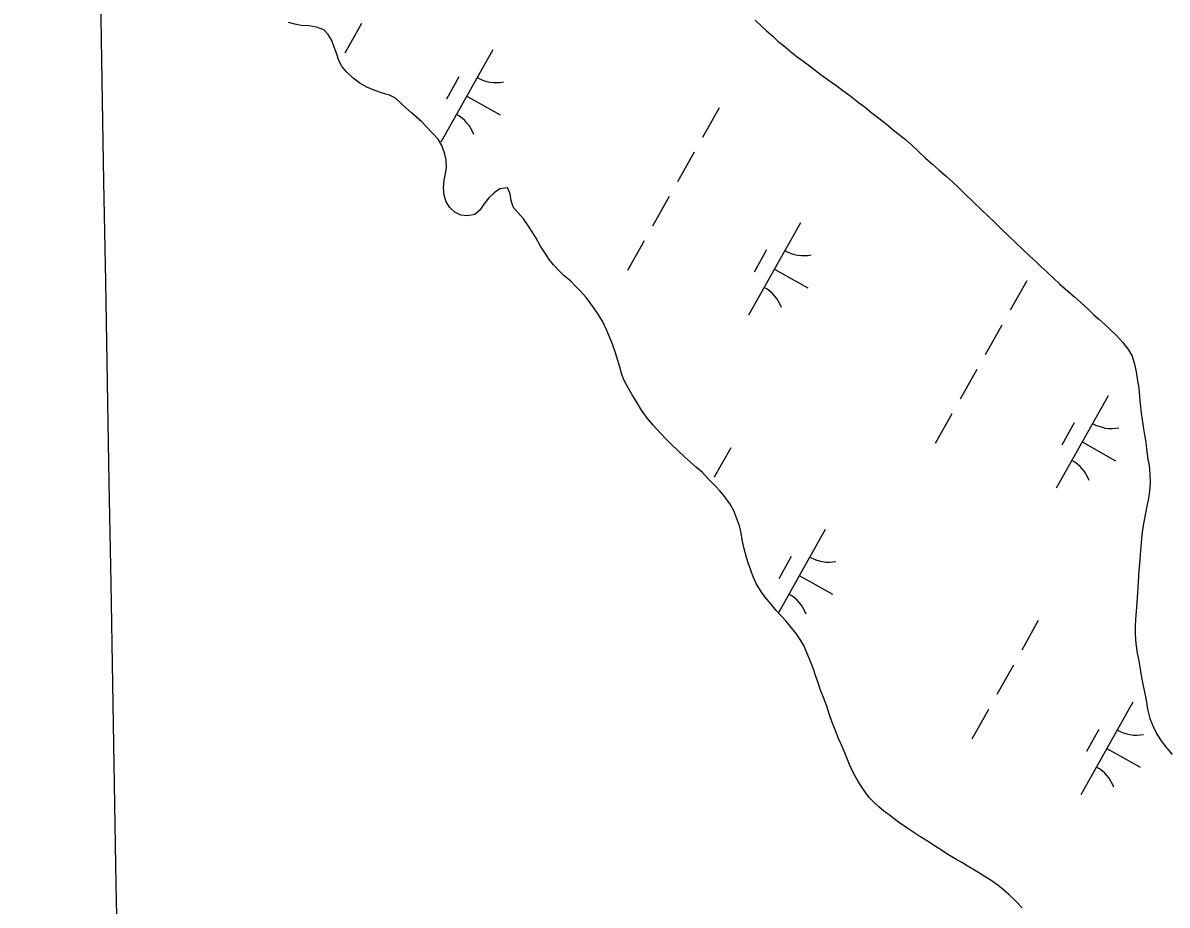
# Model space of a CAD drawing. Extents: x 3913936 to 3933962, y 195330 to 217741.
# Drawn here: x 3925275 to 3925814, y 200050 to 200466 of the extents above; entities that cross this region are included whole.
import ezdxf

# ---------------------------------------------------------------- set-up
doc = ezdxf.new("R2010")
doc.units = 0
for name, color, linetype in [('V-GRID-MAJR', 7, 'Continuous'), ('V-TOPO-SHOR', 7, 'Continuous'), ('V-WETL-SWMP', 7, 'Continuous')]:
    doc.layers.add(name, color=color, linetype=linetype)

msp = doc.modelspace()

# ---------------------------------------------------------------- linework, layer by layer
at = {"layer": 'V-GRID-MAJR'}
msp.add_spline([(3925365.98, 197364.03), (3925326.04, 199633.54), (3925219.37, 205693.59), (3925112.71, 211753.63), (3925058.21, 214849.94)], degree=3, dxfattribs=at)
at = {"layer": 'V-TOPO-SHOR'}
for points in [[(3925473.19, 200404.57), (3925472.02, 200408.06), (3925470.2, 200411.03), (3925467.47, 200414), (3925464.62, 200416.97), (3925462.54, 200419.17), (3925459.94, 200421.36), (3925457.6, 200423.42), (3925455.01, 200425.74), (3925452.67, 200427.94), (3925450.08, 200430.26), (3925447.23, 200431.68), (3925443.98, 200432.58), (3925440.36, 200433.86), (3925436.6, 200435.4), (3925433.36, 200437.34), (3925430.11, 200439.66), (3925427.13, 200442.5), (3925425.05, 200445.08), (3925423.49, 200448.06), (3925422.31, 200451.42), (3925421.27, 200454.39), (3925420.1, 200457.49), (3925418.41, 200460.34), (3925416.33, 200462.54), (3925412.83, 200463.69), (3925409.2, 200464.33), (3925405.71, 200464.45), (3925402.73, 200465.08), (3925399.75, 200465.98)], [(3925619.57, 200467.11), (3925622.55, 200464.15), (3925625.02, 200462.08), (3925627.88, 200459.5), (3925630.34, 200457.18), (3925633.71, 200454.47)], [(3925633.71, 200454.47), (3925636.31, 200452.27), (3925639.42, 200449.82), (3925642.67, 200447.37), (3925646.43, 200444.53), (3925650.71, 200441.31), (3925654.73, 200438.47), (3925658.1, 200436.02), (3925660.96, 200433.96), (3925664.2, 200431.51), (3925668.23, 200428.41), (3925671.6, 200425.96), (3925674.84, 200423.25), (3925677.96, 200420.93), (3925681.33, 200418.22), (3925683.79, 200416.16), (3925687.04, 200413.45), (3925690.41, 200410.74), (3925693.4, 200408.16), (3925696.38, 200405.32), (3925699.76, 200402.22), (3925703.39, 200398.99), (3925706.24, 200396.54), (3925709.62, 200393.57), (3925712.73, 200390.74), (3925715.59, 200388.02), (3925718.71, 200384.92), (3925722.08, 200381.7), (3925726.36, 200377.7), (3925729.35, 200374.86), (3925732.72, 200371.5), (3925736.23, 200368.14), (3925738.44, 200366.08), (3925742.2, 200362.46), (3925745.71, 200358.98), (3925749.08, 200355.88), (3925752.2, 200353.04), (3925754.4, 200350.85), (3925757.26, 200348.27), (3925760.24, 200345.43), (3925763.23, 200342.71), (3925766.99, 200339.36), (3925770.11, 200336.65), (3925773.09, 200334.07), (3925776.73, 200330.71), (3925779.06, 200328.39), (3925781.66, 200326.2), (3925784.25, 200323.74), (3925786.98, 200321.29), (3925789.96, 200318.45), (3925792.82, 200315.35), (3925795.55, 200311.74), (3925797.24, 200308.76), (3925798.42, 200304.88), (3925799.2, 200301.26), (3925799.86, 200297.12), (3925800.39, 200293.62), (3925800.79, 200289.74), (3925801.06, 200286.25), (3925801.59, 200281.85), (3925801.99, 200278.74), (3925802.51, 200275.38), (3925803.17, 200271.62), (3925803.7, 200268.26), (3925804.1, 200265.02)], [(3925602.97, 200245.3), (3925600.89, 200247.5), (3925597.38, 200251.11), (3925594.79, 200253.82), (3925592.06, 200256.27), (3925589.21, 200258.73), (3925586.35, 200261.31), (3925583.24, 200264.28), (3925579.99, 200267.25), (3925577.66, 200269.57), (3925574.8, 200272.54), (3925571.68, 200276.03), (3925568.83, 200279.39), (3925566.1, 200283.26), (3925563.49, 200287.53), (3925561.67, 200290.5), (3925559.72, 200293.86), (3925557.9, 200297.22), (3925556.86, 200300.07), (3925555.81, 200303.56), (3925554.9, 200306.66), (3925553.85, 200310.29), (3925552.54, 200313.91), (3925551.37, 200317.01), (3925549.68, 200320.76), (3925547.72, 200325.16), (3925544.99, 200329.42), (3925543.17, 200332.13), (3925540.19, 200336.27), (3925537.2, 200339.5), (3925534.99, 200341.69), (3925532.52, 200344.14), (3925529.67, 200346.6), (3925527.46, 200348.79), (3925524.61, 200351.76), (3925522.53, 200354.34), (3925520.58, 200357.18), (3925518.5, 200360.55), (3925516.42, 200364.3), (3925514.85, 200366.88), (3925512.52, 200370.5), (3925510.43, 200373.47), (3925507.97, 200376.18), (3925505.63, 200378.89), (3925504.58, 200382), (3925504.19, 200385.23), (3925502.89, 200388.08), (3925499.26, 200387.55), (3925496.68, 200385.73), (3925494.1, 200383.26), (3925491.77, 200380.28), (3925489.97, 200377.68), (3925487.52, 200375.48), (3925484.15, 200374.82), (3925480.91, 200375.2), (3925478.06, 200376.62), (3925475.73, 200378.81), (3925474.03, 200381.39), (3925473.12, 200384.5), (3925472.72, 200388.25), (3925473.1, 200391.62), (3925473.74, 200394.6), (3925474.12, 200397.58), (3925473.98, 200401.2), (3925473.19, 200404.57)], [(3925804.1, 200265.02), (3925804.76, 200260.24), (3925805.28, 200257.26), (3925805.68, 200253.12), (3925805.82, 200248.97), (3925805.45, 200245.09), (3925804.94, 200241.85), (3925804.43, 200238.87), (3925803.53, 200234.73), (3925802.77, 200230.71), (3925802.13, 200226.96), (3925801.75, 200222.81), (3925801.38, 200218.8), (3925801.13, 200215.04), (3925800.75, 200211.03), (3925800.5, 200207.79), (3925800.13, 200202.35), (3925799.88, 200197.17), (3925799.51, 200192.51), (3925799.26, 200188.37), (3925798.88, 200184.74), (3925798.76, 200181.51), (3925798.77, 200177.62), (3925799.04, 200173.35), (3925799.7, 200168.82), (3925800.62, 200164.42), (3925801.28, 200160.15), (3925802.07, 200155.75), (3925802.6, 200152.65), (3925803.38, 200149.02), (3925804.04, 200145.66), (3925804.57, 200142.3), (3925805.62, 200138.03), (3925807.18, 200134.28), (3925808.87, 200130.66), (3925811.34, 200127.04), (3925813.68, 200123.94)], [(3925660.79, 200124.42), (3925658.96, 200128.56), (3925657.4, 200132.56), (3925655.96, 200136.05), (3925654.66, 200139.68), (3925653.35, 200143.82), (3925651.79, 200147.83), (3925650.48, 200151.32), (3925649.18, 200155.33), (3925648, 200158.3), (3925646.96, 200161.66), (3925645.39, 200165.67), (3925643.96, 200168.9), (3925642.66, 200172.01), (3925641.1, 200174.72), (3925638.89, 200177.95), (3925636.68, 200180.67), (3925634.21, 200183.77), (3925631.61, 200186.74), (3925629.41, 200189.06), (3925627.2, 200191.9), (3925624.21, 200195.26), (3925622.13, 200198.36), (3925620.18, 200201.59), (3925618.75, 200204.69), (3925617.57, 200207.8), (3925616.53, 200210.9), (3925615.61, 200213.88), (3925614.31, 200218.54), (3925613.52, 200222.16), (3925612.99, 200225.26), (3925612.21, 200228.76), (3925610.9, 200232.51), (3925609.6, 200235.87), (3925607.78, 200238.97), (3925604.92, 200242.98), (3925602.97, 200245.3)], [(3925745.41, 200048.79), (3925742.29, 200052.02), (3925739.17, 200054.99), (3925736.71, 200057.18), (3925733.98, 200059.5), (3925730.87, 200061.57), (3925727.63, 200063.63), (3925723.74, 200066.08), (3925719.59, 200068.52), (3925716.99, 200070.07), (3925714.27, 200071.62), (3925710.51, 200073.94), (3925707.53, 200075.87), (3925704.42, 200077.8), (3925700.78, 200080.12), (3925697.28, 200082.32), (3925693.91, 200084.51), (3925691.06, 200086.44), (3925687.17, 200089.15), (3925682.88, 200092.37), (3925680.29, 200094.31), (3925677.95, 200096.37), (3925675.75, 200098.44), (3925673.41, 200100.76), (3925670.29, 200105.15), (3925668.08, 200108.64), (3925666, 200112.26), (3925664.04, 200116.27), (3925662.48, 200120.15), (3925660.79, 200124.42)], [(3925813.68, 200123.94), (3925816.15, 200120.97)]]:
    msp.add_lwpolyline(points, dxfattribs=at)
at = {"layer": 'V-WETL-SWMP'}
for p, q in [((3925434.11, 200465.44), (3925426.27, 200451.49)), ((3925496.03, 200453.09), (3925471.53, 200409.5)), ((3925480, 200440.3), (3925474.12, 200429.84)), ((3925483.78, 200431.29), (3925499.47, 200422.47)), ((3925602.63, 200425.77), (3925594.79, 200411.82)), ((3925590.87, 200404.85), (3925583.02, 200390.9)), ((3925579.1, 200383.93), (3925571.26, 200369.98)), ((3925641.03, 200371.58), (3925616.53, 200327.99)), ((3925567.34, 200363.01), (3925559.5, 200349.06)), ((3925625, 200358.79), (3925619.12, 200348.33)), ((3925628.78, 200349.78), (3925644.47, 200340.96)), ((3925747.62, 200344.26), (3925739.78, 200330.31)), ((3925735.86, 200323.34), (3925728.02, 200309.39)), ((3925724.1, 200302.42), (3925716.26, 200288.47)), ((3925786.03, 200290.07), (3925761.53, 200246.48)), ((3925712.34, 200281.5), (3925704.5, 200267.55)), ((3925769.99, 200277.29), (3925764.11, 200266.82)), ((3925773.78, 200268.27), (3925789.47, 200259.45)), ((3925608.09, 200265.59), (3925600.24, 200251.64)), ((3925652.66, 200227.11), (3925630.58, 200187.82)), ((3925636.63, 200214.33), (3925630.75, 200203.86)), ((3925640.41, 200205.31), (3925656.1, 200196.49)), ((3925753.08, 200184.08), (3925745.24, 200170.14)), ((3925741.32, 200163.16), (3925733.48, 200149.21)), ((3925797.66, 200145.6), (3925773.16, 200102.01)), ((3925729.56, 200142.24), (3925721.72, 200128.29)), ((3925781.62, 200132.82), (3925775.74, 200122.36)), ((3925785.41, 200123.81), (3925801.1, 200114.98))]:
    msp.add_line(p, q, dxfattribs=at)
for points in [[(3925455.01, 200425.75), (3925452.67, 200427.94), (3925450.08, 200430.26), (3925447.23, 200431.68), (3925443.99, 200432.58), (3925440.36, 200433.86), (3925436.6, 200435.4), (3925433.36, 200437.34), (3925430.11, 200439.66), (3925427.13, 200442.5), (3925425.05, 200445.08), (3925423.49, 200448.05), (3925422.31, 200451.42), (3925421.27, 200454.39), (3925420.1, 200457.5), (3925418.41, 200460.34), (3925416.33, 200462.54), (3925412.83, 200463.69), (3925409.2, 200464.33), (3925405.71, 200464.45), (3925402.73, 200465.09), (3925399.75, 200465.98)], [(3925619.57, 200467.11), (3925622.55, 200464.15), (3925625.02, 200462.08), (3925627.88, 200459.5), (3925630.34, 200457.18), (3925633.71, 200454.47), (3925636.31, 200452.27), (3925639.42, 200449.82), (3925642.67, 200447.37), (3925646.43, 200444.53), (3925650.71, 200441.31), (3925654.73, 200438.47), (3925658.1, 200436.02), (3925660.96, 200433.96), (3925664.2, 200431.51), (3925668.22, 200428.41), (3925671.6, 200425.96), (3925674.84, 200423.25), (3925677.95, 200420.93), (3925681.33, 200418.22), (3925683.79, 200416.16), (3925687.04, 200413.45), (3925690.41, 200410.74), (3925693.4, 200408.16), (3925696.38, 200405.32), (3925699.76, 200402.22), (3925703.39, 200398.99), (3925706.24, 200396.54), (3925709.62, 200393.57), (3925712.73, 200390.73), (3925715.59, 200388.02), (3925718.71, 200384.92), (3925722.08, 200381.7), (3925726.36, 200377.7), (3925729.35, 200374.86), (3925732.72, 200371.5), (3925736.23, 200368.14), (3925738.44, 200366.08), (3925742.2, 200362.46), (3925745.71, 200358.98), (3925749.08, 200355.88), (3925752.2, 200353.04), (3925754.4, 200350.85), (3925757.26, 200348.27), (3925760.24, 200345.43), (3925763.23, 200342.71), (3925766.99, 200339.36), (3925770.11, 200336.65), (3925773.09, 200334.07), (3925776.73, 200330.71), (3925779.06, 200328.39), (3925781.66, 200326.2), (3925784.25, 200323.74), (3925786.98, 200321.29), (3925789.96, 200318.45), (3925792.82, 200315.35), (3925795.55, 200311.74), (3925797.24, 200308.76), (3925798.42, 200304.88), (3925799.2, 200301.26), (3925799.86, 200297.12), (3925800.39, 200293.62), (3925800.79, 200289.74), (3925801.06, 200286.25), (3925801.59, 200281.85), (3925801.98, 200278.74), (3925802.51, 200275.38), (3925803.17, 200271.62), (3925803.7, 200268.26), (3925804.1, 200265.02), (3925804.76, 200260.24), (3925805.28, 200257.26), (3925805.68, 200253.12), (3925805.82, 200248.98), (3925805.45, 200245.09), (3925804.94, 200241.85), (3925804.43, 200238.87), (3925803.53, 200234.73)], [(3925649.18, 200155.33), (3925648, 200158.3), (3925646.96, 200161.66), (3925645.39, 200165.67), (3925643.96, 200168.9), (3925642.66, 200172.01), (3925641.1, 200174.72), (3925638.89, 200177.95), (3925636.68, 200180.67), (3925634.21, 200183.77), (3925631.61, 200186.74), (3925629.41, 200189.06), (3925627.2, 200191.9), (3925624.21, 200195.26), (3925622.13, 200198.36), (3925620.18, 200201.59), (3925618.75, 200204.7), (3925617.57, 200207.8), (3925616.53, 200210.9), (3925615.61, 200213.88), (3925614.31, 200218.54), (3925613.52, 200222.16), (3925612.99, 200225.26), (3925612.21, 200228.76), (3925610.9, 200232.51), (3925609.6, 200235.87), (3925607.78, 200238.97), (3925604.92, 200242.98), (3925602.97, 200245.3), (3925600.89, 200247.5), (3925597.39, 200251.11), (3925594.79, 200253.82), (3925592.06, 200256.28), (3925589.21, 200258.73), (3925586.35, 200261.31), (3925583.24, 200264.28), (3925579.99, 200267.25), (3925577.66, 200269.57), (3925574.8, 200272.54), (3925571.68, 200276.03), (3925568.83, 200279.39), (3925566.1, 200283.26), (3925563.49, 200287.53), (3925561.67, 200290.5), (3925559.72, 200293.86), (3925557.9, 200297.22), (3925556.86, 200300.07), (3925555.81, 200303.56), (3925554.9, 200306.66), (3925553.85, 200310.28), (3925552.55, 200313.9), (3925551.37, 200317.01), (3925549.68, 200320.76), (3925547.73, 200325.15), (3925544.99, 200329.42), (3925543.17, 200332.13), (3925540.19, 200336.27), (3925537.2, 200339.5), (3925534.99, 200341.69), (3925532.52, 200344.14), (3925529.67, 200346.6), (3925527.46, 200348.79), (3925524.61, 200351.76), (3925522.53, 200354.34), (3925520.58, 200357.18), (3925518.5, 200360.55), (3925516.42, 200364.29), (3925514.85, 200366.88), (3925512.52, 200370.5), (3925510.44, 200373.47), (3925507.97, 200376.18), (3925505.63, 200378.89), (3925504.58, 200382), (3925504.19, 200385.23), (3925502.89, 200388.08), (3925499.26, 200387.55), (3925496.68, 200385.73), (3925494.1, 200383.26), (3925491.77, 200380.28), (3925489.97, 200377.68), (3925487.52, 200375.48), (3925484.15, 200374.82), (3925480.91, 200375.2), (3925478.06, 200376.61), (3925475.73, 200378.81), (3925474.03, 200381.39), (3925473.12, 200384.5), (3925472.72, 200388.25), (3925473.1, 200391.62), (3925473.74, 200394.6), (3925474.12, 200397.58), (3925473.98, 200401.2), (3925473.19, 200404.57), (3925472.02, 200408.06), (3925470.2, 200411.03), (3925467.47, 200414), (3925464.61, 200416.97), (3925462.54, 200419.17), (3925459.94, 200421.36), (3925457.6, 200423.42), (3925455.01, 200425.75)], [(3925803.53, 200234.73), (3925802.77, 200230.71), (3925802.13, 200226.96), (3925801.75, 200222.81), (3925801.38, 200218.8), (3925801.13, 200215.04), (3925800.75, 200211.03), (3925800.5, 200207.79), (3925800.13, 200202.35), (3925799.88, 200197.17), (3925799.51, 200192.51), (3925799.26, 200188.37), (3925798.88, 200184.74), (3925798.76, 200181.51), (3925798.77, 200177.62), (3925799.04, 200173.35), (3925799.7, 200168.82), (3925800.62, 200164.42), (3925801.28, 200160.15), (3925802.07, 200155.75), (3925802.6, 200152.65), (3925803.38, 200149.02), (3925804.04, 200145.66), (3925804.57, 200142.3), (3925805.61, 200138.03), (3925807.18, 200134.28), (3925808.87, 200130.66), (3925811.34, 200127.04), (3925813.68, 200123.94), (3925816.15, 200120.97)], [(3925745.41, 200048.79), (3925742.29, 200052.02), (3925739.17, 200054.99), (3925736.71, 200057.18), (3925733.98, 200059.5), (3925730.87, 200061.57), (3925727.63, 200063.63), (3925723.74, 200066.08), (3925719.59, 200068.52), (3925716.99, 200070.07), (3925714.27, 200071.62), (3925710.51, 200073.94), (3925707.53, 200075.87), (3925704.42, 200077.8), (3925700.78, 200080.12), (3925697.28, 200082.32), (3925693.91, 200084.51), (3925691.06, 200086.44), (3925687.17, 200089.15), (3925682.88, 200092.37), (3925680.29, 200094.31), (3925677.95, 200096.37), (3925675.75, 200098.44), (3925673.41, 200100.76), (3925670.29, 200105.15), (3925668.08, 200108.64), (3925666, 200112.26), (3925664.04, 200116.27), (3925662.48, 200120.15), (3925660.79, 200124.42), (3925658.96, 200128.55), (3925657.4, 200132.56), (3925655.96, 200136.06), (3925654.66, 200139.68), (3925653.35, 200143.82), (3925651.79, 200147.83), (3925650.48, 200151.32), (3925649.18, 200155.33)]]:
    msp.add_lwpolyline(points, dxfattribs=at)
for centre, start, end in [((3925497.53, 200455.25), 239.8861, 281.4297), ((3925470.45, 200407.1), 19.8861, 61.4297), ((3925642.52, 200373.74), 239.8861, 281.4297), ((3925615.45, 200325.59), 19.8861, 61.4297), ((3925787.52, 200292.24), 239.8861, 281.4297), ((3925760.45, 200244.08), 19.8861, 61.4297), ((3925654.15, 200229.28), 239.8861, 281.4297), ((3925627.08, 200181.12), 19.8861, 61.4297), ((3925799.15, 200147.77), 239.8861, 281.4297), ((3925772.08, 200099.61), 19.8861, 61.4297)]:
    msp.add_arc(centre, 17.62, start, end, dxfattribs=at)

doc.saveas('drawing.dxf')
